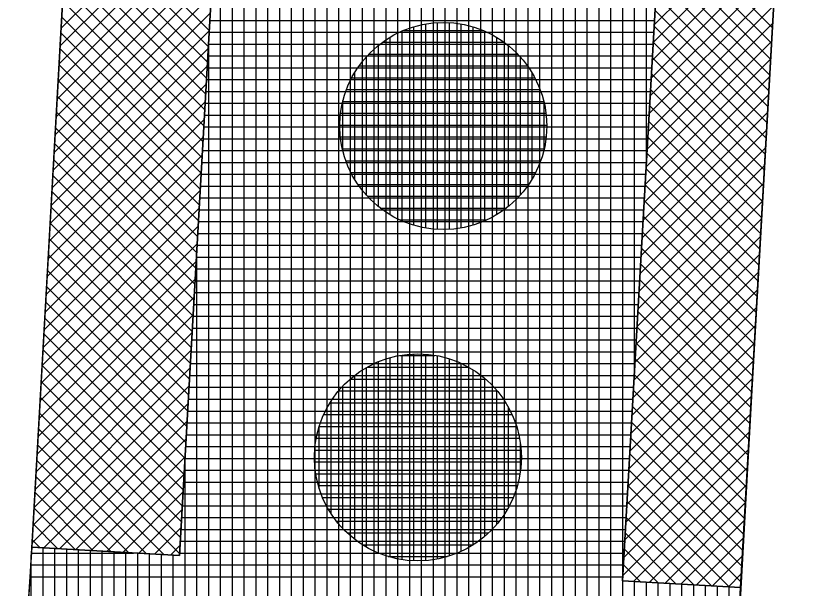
# Model space of a CAD drawing. Extents: x -565346 to -564154, y -1097386 to -1095620.
# Drawn here: x -564297.05 to -564283.56, y -1097141.18 to -1097131.52 of the extents above; entities that cross this region are included whole.
import ezdxf

# ---------------------------------------------------------------- set-up
doc = ezdxf.new("R2010")
doc.units = 0
for name, color, linetype in [('Vrstva 1', 7, 'Continuous'), ('Vrstva 13', 7, 'Continuous'), ('Vrstva 41', 7, 'Continuous'), ('Vrstva 42', 7, 'Continuous'), ('Vrstva 43', 7, 'Continuous'), ('Vrstva 44', 7, 'Continuous')]:
    doc.layers.add(name, color=color, linetype=linetype)

msp = doc.modelspace()

# ---------------------------------------------------------------- linework, layer by layer
at = {"layer": 'Vrstva 1'}
for p, q in [((-564296.5, -1097135.53), (-564285.9, -1096948.97)), ((-564307.09, -1097322.09), (-564296.5, -1097135.53))]:
    msp.add_line(p, q, dxfattribs=at)
at = {"layer": 'Vrstva 13'}
for p, q in [((-564277.71, -1097016.43), (-564284.61, -1097137.94)), ((-564284.61, -1097137.94), (-564287.03, -1097180.53))]:
    msp.add_line(p, q, dxfattribs=at)
at = {"layer": 'Vrstva 41'}
for p, q in [((-564296.782, -1097140.492), (-564294.286, -1097140.634)), ((-564286.791, -1097141.059), (-564284.798, -1097141.172))]:
    msp.add_line(p, q, dxfattribs=at)
for points in [[(-564296.782, -1097140.492), (-564294.286, -1097140.634), (-564282.373, -1096930.972), (-564284.87, -1096930.83)], [(-564272.899, -1096931.51), (-564274.888, -1096931.397), (-564286.791, -1097141.059), (-564284.798, -1097141.172)]]:
    msp.add_lwpolyline(points, close=True, dxfattribs=at)
at = {"layer": 'Vrstva 42'}
for p, q in [((-564293.629, -1097129.067), (-564296.283, -1097131.721)), ((-564293.646, -1097129.367), (-564296.3, -1097132.021)), ((-564296.151, -1097129.394), (-564293.782, -1097131.763)), ((-564284.138, -1097129.546), (-564286.258, -1097131.666)), ((-564293.663, -1097129.666), (-564296.317, -1097132.321)), ((-564296.166, -1097129.661), (-564293.797, -1097132.031)), ((-564296.182, -1097129.929), (-564293.812, -1097132.298)), ((-564284.155, -1097129.846), (-564286.275, -1097131.966)), ((-564286.153, -1097129.816), (-564284.261, -1097131.708)), ((-564293.68, -1097129.966), (-564296.334, -1097132.621)), ((-564296.197, -1097130.197), (-564293.828, -1097132.566)), ((-564284.172, -1097130.146), (-564286.292, -1097132.266)), ((-564286.168, -1097130.084), (-564284.276, -1097131.976)), ((-564293.697, -1097130.266), (-564296.352, -1097132.921)), ((-564296.212, -1097130.464), (-564293.843, -1097132.833)), ((-564284.189, -1097130.446), (-564286.309, -1097132.565)), ((-564286.183, -1097130.352), (-564284.291, -1097132.244)), ((-564293.714, -1097130.566), (-564296.369, -1097133.221)), ((-564296.227, -1097130.732), (-564293.858, -1097133.101)), ((-564286.198, -1097130.619), (-564284.306, -1097132.511)), ((-564293.731, -1097130.866), (-564296.386, -1097133.521)), ((-564284.206, -1097130.746), (-564286.326, -1097132.865)), ((-564296.242, -1097131), (-564293.873, -1097133.369)), ((-564286.214, -1097130.887), (-564284.321, -1097132.779)), ((-564284.223, -1097131.045), (-564286.343, -1097133.165)), ((-564293.748, -1097131.166), (-564296.403, -1097133.821)), ((-564296.258, -1097131.267), (-564293.888, -1097133.636)), ((-564286.229, -1097131.155), (-564284.337, -1097133.047)), ((-564284.24, -1097131.345), (-564286.36, -1097133.465)), ((-564293.765, -1097131.466), (-564296.42, -1097134.12)), ((-564296.273, -1097131.535), (-564293.904, -1097133.904)), ((-564286.244, -1097131.422), (-564284.352, -1097133.314)), ((-564284.257, -1097131.645), (-564286.377, -1097133.765)), ((-564293.782, -1097131.766), (-564296.437, -1097134.42)), ((-564296.288, -1097131.802), (-564293.919, -1097134.172)), ((-564286.259, -1097131.69), (-564284.367, -1097133.582)), ((-564284.274, -1097131.945), (-564286.394, -1097134.065)), ((-564293.799, -1097132.066), (-564296.454, -1097134.72)), ((-564296.303, -1097132.07), (-564293.934, -1097134.439)), ((-564286.274, -1097131.957), (-564284.382, -1097133.85)), ((-564296.318, -1097132.338), (-564293.949, -1097134.707)), ((-564284.291, -1097132.245), (-564286.411, -1097134.365)), ((-564286.289, -1097132.225), (-564284.397, -1097134.117)), ((-564293.816, -1097132.365), (-564296.471, -1097135.02)), ((-564286.305, -1097132.493), (-564284.413, -1097134.385)), ((-564296.334, -1097132.605), (-564293.964, -1097134.975)), ((-564284.308, -1097132.545), (-564286.428, -1097134.665)), ((-564293.833, -1097132.665), (-564296.488, -1097135.32)), ((-564286.32, -1097132.76), (-564284.428, -1097134.652)), ((-564296.349, -1097132.873), (-564293.98, -1097135.242)), ((-564284.325, -1097132.845), (-564286.445, -1097134.964)), ((-564293.85, -1097132.965), (-564296.505, -1097135.62)), ((-564286.335, -1097133.028), (-564284.443, -1097134.92)), ((-564296.364, -1097133.141), (-564293.995, -1097135.51)), ((-564284.342, -1097133.144), (-564286.462, -1097135.264)), ((-564293.867, -1097133.265), (-564296.522, -1097135.92)), ((-564286.35, -1097133.296), (-564284.458, -1097135.188)), ((-564296.379, -1097133.408), (-564294.01, -1097135.777)), ((-564293.884, -1097133.565), (-564296.539, -1097136.22)), ((-564284.359, -1097133.444), (-564286.479, -1097135.564)), ((-564286.365, -1097133.563), (-564284.473, -1097135.455)), ((-564296.394, -1097133.676), (-564294.025, -1097136.045)), ((-564284.376, -1097133.744), (-564286.496, -1097135.864)), ((-564286.381, -1097133.831), (-564284.489, -1097135.723)), ((-564293.901, -1097133.865), (-564296.556, -1097136.519)), ((-564296.41, -1097133.944), (-564294.04, -1097136.313)), ((-564284.393, -1097134.044), (-564286.513, -1097136.164)), ((-564286.396, -1097134.099), (-564284.504, -1097135.991)), ((-564293.918, -1097134.165), (-564296.573, -1097136.819)), ((-564296.425, -1097134.211), (-564294.056, -1097136.58)), ((-564284.41, -1097134.344), (-564286.53, -1097136.464)), ((-564286.411, -1097134.366), (-564284.519, -1097136.258)), ((-564293.935, -1097134.465), (-564296.59, -1097137.119)), ((-564296.44, -1097134.479), (-564294.071, -1097136.848)), ((-564284.427, -1097134.644), (-564286.547, -1097136.764)), ((-564286.426, -1097134.634), (-564284.534, -1097136.526)), ((-564293.952, -1097134.764), (-564296.607, -1097137.419)), ((-564296.455, -1097134.746), (-564294.086, -1097137.116)), ((-564286.441, -1097134.902), (-564284.549, -1097136.794)), ((-564296.47, -1097135.014), (-564294.101, -1097137.383)), ((-564284.444, -1097134.944), (-564286.564, -1097137.063)), ((-564293.97, -1097135.064), (-564296.624, -1097137.719)), ((-564286.457, -1097135.169), (-564284.565, -1097137.061)), ((-564296.486, -1097135.282), (-564294.117, -1097137.651)), ((-564284.461, -1097135.243), (-564286.581, -1097137.363)), ((-564293.987, -1097135.364), (-564296.641, -1097138.019)), ((-564286.472, -1097135.437), (-564284.58, -1097137.329)), ((-564296.501, -1097135.549), (-564294.132, -1097137.919)), ((-564284.478, -1097135.543), (-564286.598, -1097137.663)), ((-564294.004, -1097135.664), (-564296.658, -1097138.319)), ((-564286.487, -1097135.705), (-564284.595, -1097137.597)), ((-564296.516, -1097135.817), (-564294.147, -1097138.186)), ((-564284.495, -1097135.843), (-564286.615, -1097137.963)), ((-564294.021, -1097135.964), (-564296.675, -1097138.619)), ((-564286.502, -1097135.972), (-564284.61, -1097137.864)), ((-564296.531, -1097136.085), (-564294.162, -1097138.454)), ((-564294.038, -1097136.264), (-564296.692, -1097138.918)), ((-564284.512, -1097136.143), (-564286.632, -1097138.263)), ((-564286.517, -1097136.24), (-564284.625, -1097138.132)), ((-564296.546, -1097136.352), (-564294.177, -1097138.721)), ((-564284.529, -1097136.443), (-564286.649, -1097138.563)), ((-564286.533, -1097136.508), (-564284.64, -1097138.4)), ((-564294.055, -1097136.564), (-564296.709, -1097139.218)), ((-564296.562, -1097136.62), (-564294.193, -1097138.989)), ((-564284.546, -1097136.743), (-564286.666, -1097138.863)), ((-564286.548, -1097136.775), (-564284.656, -1097138.667)), ((-564294.072, -1097136.864), (-564296.726, -1097139.518)), ((-564296.577, -1097136.888), (-564294.208, -1097139.257)), ((-564284.563, -1097137.043), (-564286.683, -1097139.163)), ((-564286.563, -1097137.043), (-564284.671, -1097138.935)), ((-564294.089, -1097137.164), (-564296.743, -1097139.818)), ((-564296.592, -1097137.155), (-564294.223, -1097139.524)), ((-564284.58, -1097137.343), (-564286.7, -1097139.462)), ((-564286.578, -1097137.31), (-564284.686, -1097139.203)), ((-564294.106, -1097137.463), (-564296.76, -1097140.118)), ((-564296.607, -1097137.423), (-564294.238, -1097139.792)), ((-564286.593, -1097137.578), (-564284.701, -1097139.47)), ((-564296.623, -1097137.69), (-564294.253, -1097140.06)), ((-564284.597, -1097137.642), (-564286.717, -1097139.762)), ((-564294.123, -1097137.763), (-564296.777, -1097140.418)), ((-564286.609, -1097137.846), (-564284.716, -1097139.738)), ((-564296.638, -1097137.958), (-564294.269, -1097140.327)), ((-564284.615, -1097137.942), (-564286.734, -1097140.062)), ((-564294.14, -1097138.063), (-564296.58, -1097140.504)), ((-564286.624, -1097138.113), (-564284.732, -1097140.006)), ((-564296.653, -1097138.226), (-564294.284, -1097140.595)), ((-564284.632, -1097138.242), (-564286.751, -1097140.362)), ((-564294.157, -1097138.363), (-564296.313, -1097140.519)), ((-564286.639, -1097138.381), (-564284.747, -1097140.273)), ((-564296.668, -1097138.493), (-564294.542, -1097140.619)), ((-564284.649, -1097138.542), (-564286.768, -1097140.662)), ((-564294.174, -1097138.663), (-564296.045, -1097140.534)), ((-564286.654, -1097138.649), (-564284.762, -1097140.541)), ((-564296.683, -1097138.761), (-564294.842, -1097140.602)), ((-564294.191, -1097138.963), (-564295.778, -1097140.549)), ((-564284.666, -1097138.842), (-564286.785, -1097140.962)), ((-564286.669, -1097138.916), (-564284.777, -1097140.809)), ((-564296.699, -1097139.029), (-564295.142, -1097140.585)), ((-564286.685, -1097139.184), (-564284.792, -1097141.076)), ((-564284.683, -1097139.142), (-564286.61, -1097141.069)), ((-564296.714, -1097139.296), (-564295.442, -1097140.568)), ((-564294.208, -1097139.263), (-564295.51, -1097140.565)), ((-564286.7, -1097139.452), (-564284.99, -1097141.161)), ((-564284.7, -1097139.442), (-564286.343, -1097141.085)), ((-564296.729, -1097139.564), (-564295.742, -1097140.551)), ((-564294.225, -1097139.563), (-564295.242, -1097140.58)), ((-564286.715, -1097139.719), (-564285.29, -1097141.144)), ((-564284.717, -1097139.741), (-564286.075, -1097141.1)), ((-564296.744, -1097139.832), (-564296.041, -1097140.534)), ((-564294.242, -1097139.862), (-564294.975, -1097140.595)), ((-564286.73, -1097139.987), (-564285.59, -1097141.127)), ((-564284.734, -1097140.041), (-564285.807, -1097141.115)), ((-564296.759, -1097140.099), (-564296.341, -1097140.517)), ((-564294.259, -1097140.162), (-564294.707, -1097140.61)), ((-564286.745, -1097140.255), (-564285.89, -1097141.11)), ((-564296.775, -1097140.367), (-564296.641, -1097140.5)), ((-564284.751, -1097140.341), (-564285.54, -1097141.13)), ((-564294.276, -1097140.462), (-564294.439, -1097140.625)), ((-564286.761, -1097140.522), (-564286.19, -1097141.093)), ((-564284.768, -1097140.641), (-564285.272, -1097141.145)), ((-564286.776, -1097140.79), (-564286.489, -1097141.076)), ((-564284.785, -1097140.941), (-564285.004, -1097141.161)), ((-564286.791, -1097141.058), (-564286.789, -1097141.059))]:
    msp.add_line(p, q, dxfattribs=at)
at = {"layer": 'Vrstva 43'}
for p, q in [((-564286.39, -1097133.996), (-564286.39, -1097001.669)), ((-564286.59, -1097137.519), (-564286.59, -1097005.189)), ((-564286.79, -1097141.041), (-564286.79, -1097008.709)), ((-564286.99, -1097151.064), (-564286.99, -1097012.229)), ((-564287.19, -1097151.053), (-564287.19, -1097015.748)), ((-564287.39, -1097151.606), (-564287.39, -1097019.268)), ((-564287.59, -1097155.126), (-564287.59, -1097022.788)), ((-564287.79, -1097158.646), (-564287.79, -1097026.308)), ((-564287.99, -1097162.166), (-564287.99, -1097029.828)), ((-564288.19, -1097165.686), (-564288.19, -1097033.348)), ((-564288.39, -1097169.206), (-564288.39, -1097036.868)), ((-564288.59, -1097172.726), (-564288.59, -1097040.388)), ((-564288.79, -1097176.246), (-564288.79, -1097043.908)), ((-564288.99, -1097179.766), (-564288.99, -1097047.427)), ((-564289.19, -1097183.288), (-564289.19, -1097050.947)), ((-564289.39, -1097186.812), (-564289.39, -1097054.467)), ((-564289.59, -1097190.335), (-564289.59, -1097057.987)), ((-564289.79, -1097193.858), (-564289.79, -1097061.507)), ((-564289.99, -1097197.382), (-564289.99, -1097065.027)), ((-564290.19, -1097200.905), (-564290.19, -1097068.547)), ((-564290.39, -1097204.428), (-564290.39, -1097072.067)), ((-564290.59, -1097207.951), (-564290.59, -1097075.587)), ((-564290.79, -1097211.475), (-564290.79, -1097079.106)), ((-564290.99, -1097214.998), (-564290.99, -1097082.626)), ((-564291.19, -1097218.521), (-564291.19, -1097086.146)), ((-564291.39, -1097222.044), (-564291.39, -1097089.666)), ((-564291.59, -1097225.568), (-564291.59, -1097093.186)), ((-564291.79, -1097229.091), (-564291.79, -1097096.706)), ((-564291.99, -1097232.614), (-564291.99, -1097100.226)), ((-564292.19, -1097236.137), (-564292.19, -1097103.746)), ((-564292.39, -1097239.661), (-564292.39, -1097107.266)), ((-564292.59, -1097243.184), (-564292.59, -1097110.785)), ((-564292.79, -1097246.707), (-564292.79, -1097114.305)), ((-564292.99, -1097250.23), (-564292.99, -1097117.825)), ((-564293.19, -1097253.754), (-564293.19, -1097121.345)), ((-564293.39, -1097257.278), (-564293.39, -1097124.865)), ((-564293.59, -1097260.802), (-564293.59, -1097128.385)), ((-564293.772, -1097131.59), (-564286.253, -1097131.59)), ((-564293.783, -1097131.79), (-564286.265, -1097131.79)), ((-564293.79, -1097264.325), (-564293.79, -1097131.905)), ((-564293.795, -1097131.99), (-564286.276, -1097131.99)), ((-564293.806, -1097132.19), (-564286.287, -1097132.19)), ((-564293.818, -1097132.39), (-564286.299, -1097132.39)), ((-564293.829, -1097132.59), (-564286.31, -1097132.59)), ((-564293.84, -1097132.79), (-564286.322, -1097132.79)), ((-564293.852, -1097132.99), (-564286.333, -1097132.99)), ((-564293.863, -1097133.19), (-564286.344, -1097133.19)), ((-564293.874, -1097133.39), (-564286.356, -1097133.39)), ((-564293.886, -1097133.59), (-564286.367, -1097133.59)), ((-564293.897, -1097133.79), (-564286.378, -1097133.79)), ((-564293.908, -1097133.99), (-564286.39, -1097133.99)), ((-564293.92, -1097134.19), (-564286.401, -1097134.19)), ((-564293.931, -1097134.39), (-564286.412, -1097134.39)), ((-564293.943, -1097134.59), (-564286.424, -1097134.59)), ((-564293.954, -1097134.79), (-564286.435, -1097134.79)), ((-564293.965, -1097134.99), (-564286.446, -1097134.99)), ((-564293.977, -1097135.19), (-564286.458, -1097135.19)), ((-564293.99, -1097267.849), (-564293.99, -1097135.425)), ((-564293.988, -1097135.39), (-564286.469, -1097135.39)), ((-564293.999, -1097135.59), (-564286.481, -1097135.59)), ((-564294.011, -1097135.79), (-564286.492, -1097135.79)), ((-564294.022, -1097135.99), (-564286.503, -1097135.99)), ((-564294.033, -1097136.19), (-564286.515, -1097136.19)), ((-564294.045, -1097136.39), (-564286.526, -1097136.39)), ((-564294.056, -1097136.59), (-564286.537, -1097136.59)), ((-564294.068, -1097136.79), (-564286.549, -1097136.79)), ((-564294.079, -1097136.99), (-564286.56, -1097136.99)), ((-564294.09, -1097137.19), (-564286.571, -1097137.19)), ((-564294.102, -1097137.39), (-564286.583, -1097137.39)), ((-564294.113, -1097137.59), (-564286.594, -1097137.59)), ((-564294.124, -1097137.79), (-564286.605, -1097137.79)), ((-564294.136, -1097137.99), (-564286.617, -1097137.99)), ((-564294.147, -1097138.19), (-564286.628, -1097138.19)), ((-564294.158, -1097138.39), (-564286.639, -1097138.39)), ((-564294.17, -1097138.59), (-564286.651, -1097138.59)), ((-564294.181, -1097138.79), (-564286.662, -1097138.79)), ((-564294.19, -1097271.373), (-564294.19, -1097138.944)), ((-564294.193, -1097138.99), (-564286.674, -1097138.99)), ((-564294.204, -1097139.19), (-564286.685, -1097139.19)), ((-564294.215, -1097139.39), (-564286.696, -1097139.39)), ((-564294.227, -1097139.59), (-564286.708, -1097139.59)), ((-564294.238, -1097139.79), (-564286.719, -1097139.79)), ((-564294.249, -1097139.99), (-564286.73, -1097139.99)), ((-564294.261, -1097140.19), (-564286.742, -1097140.19)), ((-564294.272, -1097140.39), (-564286.753, -1097140.39)), ((-564296.59, -1097150.445), (-564296.59, -1097140.503)), ((-564296.39, -1097150.463), (-564296.39, -1097140.515)), ((-564296.19, -1097150.48), (-564296.19, -1097140.526)), ((-564295.99, -1097150.498), (-564295.99, -1097140.537)), ((-564295.79, -1097150.516), (-564295.79, -1097140.549)), ((-564295.59, -1097150.534), (-564295.59, -1097140.56)), ((-564295.39, -1097150.552), (-564295.39, -1097140.571)), ((-564295.19, -1097150.57), (-564295.19, -1097140.583)), ((-564296.79, -1097150.427), (-564296.79, -1097140.621)), ((-564296.788, -1097140.59), (-564295.061, -1097140.59)), ((-564294.99, -1097150.588), (-564294.99, -1097140.594)), ((-564294.79, -1097150.606), (-564294.79, -1097140.605)), ((-564294.59, -1097150.624), (-564294.59, -1097140.617)), ((-564294.39, -1097150.642), (-564294.39, -1097140.628)), ((-564294.283, -1097140.59), (-564286.764, -1097140.59)), ((-564296.801, -1097140.79), (-564286.776, -1097140.79)), ((-564296.814, -1097140.99), (-564286.787, -1097140.99)), ((-564286.79, -1097151.075), (-564286.79, -1097141.059)), ((-564286.59, -1097151.087), (-564286.59, -1097141.07)), ((-564286.39, -1097151.098), (-564286.39, -1097141.082)), ((-564286.19, -1097151.109), (-564286.19, -1097141.093)), ((-564285.99, -1097151.121), (-564285.99, -1097141.105)), ((-564285.79, -1097151.132), (-564285.79, -1097141.116)), ((-564285.59, -1097151.143), (-564285.59, -1097141.127)), ((-564285.39, -1097151.155), (-564285.39, -1097141.139)), ((-564285.19, -1097148.083), (-564285.19, -1097141.15)), ((-564284.99, -1097144.559), (-564284.99, -1097141.161))]:
    msp.add_line(p, q, dxfattribs=at)
msp.add_lwpolyline([(-564283.37, -1096906.18), (-564284.87, -1096930.83), (-564282.373, -1096930.972), (-564294.286, -1097140.634), (-564296.782, -1097140.492), (-564297.42, -1097150.37), (-564294.347, -1097150.646), (-564303.226, -1097307.04), (-564304.096, -1097322.37), (-564304.399, -1097332.838), (-564302.848, -1097333.175), (-564297.082, -1097322.329), (-564293.197, -1097253.877), (-564289.027, -1097180.417), (-564287.358, -1097151.043), (-564285.364, -1097151.156), (-564284.798, -1097141.172), (-564286.791, -1097141.059), (-564274.888, -1096931.397), (-564272.899, -1096931.51), (-564271.475, -1096906.55)], dxfattribs=at)
at = {"layer": 'Vrstva 44'}
for p, q in [((-564290.12, -1097135.097), (-564290.12, -1097131.65)), ((-564289.92, -1097135.12), (-564289.92, -1097131.628)), ((-564289.72, -1097135.12), (-564289.72, -1097131.629)), ((-564289.52, -1097135.096), (-564289.52, -1097131.652)), ((-564290.52, -1097134.978), (-564290.52, -1097131.77)), ((-564290.496, -1097131.76), (-564289.148, -1097131.76)), ((-564290.32, -1097135.052), (-564290.32, -1097131.697)), ((-564289.32, -1097135.048), (-564289.32, -1097131.699)), ((-564289.12, -1097134.974), (-564289.12, -1097131.773)), ((-564290.72, -1097134.875), (-564290.72, -1097131.872)), ((-564288.92, -1097134.872), (-564288.92, -1097131.878)), ((-564290.92, -1097134.738), (-564290.92, -1097132.011)), ((-564290.853, -1097131.96), (-564288.796, -1097131.96)), ((-564288.72, -1097134.729), (-564288.72, -1097132.016)), ((-564291.12, -1097134.548), (-564291.12, -1097132.199)), ((-564291.082, -1097132.16), (-564288.566, -1097132.16)), ((-564288.52, -1097134.54), (-564288.52, -1097132.21)), ((-564291.32, -1097134.279), (-564291.32, -1097132.467)), ((-564291.25, -1097132.36), (-564288.399, -1097132.36)), ((-564288.32, -1097134.267), (-564288.32, -1097132.483)), ((-564291.371, -1097132.56), (-564288.277, -1097132.56)), ((-564291.462, -1097132.76), (-564288.188, -1097132.76)), ((-564291.524, -1097132.96), (-564288.125, -1097132.96)), ((-564291.52, -1097133.802), (-564291.52, -1097132.943)), ((-564288.12, -1097133.764), (-564288.12, -1097132.979)), ((-564291.559, -1097133.16), (-564288.087, -1097133.16)), ((-564291.572, -1097133.36), (-564288.075, -1097133.36)), ((-564291.563, -1097133.56), (-564288.086, -1097133.56)), ((-564291.53, -1097133.76), (-564288.119, -1097133.76)), ((-564291.472, -1097133.96), (-564288.176, -1097133.96)), ((-564291.386, -1097134.16), (-564288.262, -1097134.16)), ((-564291.269, -1097134.36), (-564288.381, -1097134.36)), ((-564291.108, -1097134.56), (-564288.538, -1097134.56)), ((-564290.891, -1097134.76), (-564288.757, -1097134.76)), ((-564290.559, -1097134.96), (-564289.087, -1097134.96)), ((-564290.72, -1097140.66), (-564290.72, -1097137.287)), ((-564290.552, -1097137.25), (-564289.965, -1097137.25)), ((-564290.52, -1097140.702), (-564290.52, -1097137.246)), ((-564290.32, -1097140.722), (-564290.32, -1097137.227)), ((-564290.12, -1097140.718), (-564290.12, -1097137.231)), ((-564289.92, -1097140.69), (-564289.92, -1097137.257)), ((-564289.72, -1097140.638), (-564289.72, -1097137.308)), ((-564291.12, -1097140.493), (-564291.12, -1097137.455)), ((-564291.11, -1097137.45), (-564289.397, -1097137.45)), ((-564290.92, -1097140.592), (-564290.92, -1097137.357)), ((-564289.52, -1097140.561), (-564289.52, -1097137.388)), ((-564291.32, -1097140.361), (-564291.32, -1097137.586)), ((-564289.32, -1097140.452), (-564289.32, -1097137.496)), ((-564291.396, -1097137.65), (-564289.112, -1097137.65)), ((-564289.12, -1097140.304), (-564289.12, -1097137.643)), ((-564291.593, -1097137.85), (-564288.913, -1097137.85)), ((-564291.52, -1097140.18), (-564291.52, -1097137.768)), ((-564288.92, -1097140.104), (-564288.92, -1097137.842)), ((-564291.72, -1097139.926), (-564291.72, -1097138.022)), ((-564291.739, -1097138.05), (-564288.77, -1097138.05)), ((-564288.72, -1097139.812), (-564288.72, -1097138.133)), ((-564291.847, -1097138.25), (-564288.662, -1097138.25)), ((-564291.922, -1097138.45), (-564288.585, -1097138.45)), ((-564291.92, -1097139.506), (-564291.92, -1097138.444)), ((-564291.972, -1097138.65), (-564288.536, -1097138.65)), ((-564288.52, -1097139.194), (-564288.52, -1097138.745)), ((-564291.999, -1097138.85), (-564288.511, -1097138.85)), ((-564292.002, -1097139.05), (-564288.507, -1097139.05)), ((-564291.981, -1097139.25), (-564288.527, -1097139.25)), ((-564291.936, -1097139.45), (-564288.571, -1097139.45)), ((-564291.867, -1097139.65), (-564288.642, -1097139.65)), ((-564291.769, -1097139.85), (-564288.741, -1097139.85)), ((-564291.632, -1097140.05), (-564288.876, -1097140.05)), ((-564291.451, -1097140.25), (-564289.058, -1097140.25)), ((-564291.193, -1097140.45), (-564289.316, -1097140.45)), ((-564290.757, -1097140.65), (-564289.757, -1097140.65))]:
    msp.add_line(p, q, dxfattribs=at)
for centre in [(-564289.824, -1097133.374), (-564290.254, -1097138.974)]:
    msp.add_circle(centre, 1.75, dxfattribs=at)

doc.saveas('drawing.dxf')
